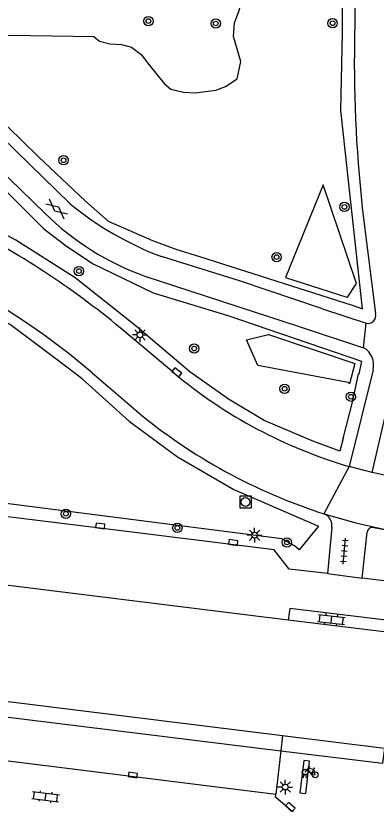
# Model space of a CAD drawing. Extents: x 131000 to 133014, y 396499 to 399001.
# Drawn here: x 132225.8 to 132256.6, y 396857.9 to 396925.3 of the extents above; entities that cross this region are included whole.
import ezdxf

# ---------------------------------------------------------------- set-up
doc = ezdxf.new("R2010")
doc.units = 0
for name, color, linetype in [('gg-bbg-hoofdgebouw', 7, 'Continuous'), ('gg-bbg-onder overbouw', 7, 'Continuous'), ('gg-bbg-pand overbouw', 7, 'Continuous'), ('gg-knt-verharding', 7, 'Continuous'), ('gg-knt-verharding nz', 7, 'Continuous'), ('gt-grn-groengrens', 7, 'Continuous'), ('gt-grn-weggrens', 7, 'Continuous'), ('gt-symb-boom', 7, 'Continuous'), ('gt-symb-fietsenrek', 7, 'Continuous'), ('gt-symb-gesloten verharding', 7, 'Continuous'), ('gt-symb-klinker verharding', 7, 'Continuous'), ('gt-symb-kolk', 7, 'Continuous'), ('gt-symb-lichtmast', 7, 'Continuous'), ('gt-symb-rioolschacht', 7, 'Continuous'), ('gt-symb-tegel verharding', 7, 'Continuous')]:
    doc.layers.add(name, color=color, linetype=linetype)

# ---------------------------------------------------------------- blocks, each defined once
blk = doc.blocks.new('gt0-KOLK')
at = {"layer": 'gt-symb-kolk'}
blk.add_lwpolyline([(0, 0), (0.375, 0), (0.375, 0.4), (-0.375, 0.4), (-0.375, 0), (0, 0)], dxfattribs=at)
blk = doc.blocks.new('gt0-BOOM')
at = {"layer": 'gt-symb-boom'}
for radius in [0.4, 0.2]:
    blk.add_circle((0, 0), radius, dxfattribs=at)
blk = doc.blocks.new('gt0-KL1')
at = {"layer": 'gt-symb-klinker verharding'}
for p, q in [((-1.15, 0.3), (1.15, 0.3)), ((-1, -0.3), (-1, 0.3)), ((-0.5, 0.3), (-0.5, 0.45)), ((0, -0.3), (0, 0.3)), ((0.5, 0.3), (0.5, 0.45)), ((1, -0.3), (1, 0.3)), ((-1.15, -0.3), (1.15, -0.3)), ((-0.5, -0.45), (-0.5, -0.3)), ((0.5, -0.45), (0.5, -0.3))]:
    blk.add_line(p, q, dxfattribs=at)
blk = doc.blocks.new('gt0-TEG1')
at = {"layer": 'gt-symb-tegel verharding'}
for p, q in [((-1.125, 0), (1.125, 0)), ((-0.9, -0.25), (-0.9, 0.25)), ((-0.45, -0.25), (-0.45, 0.25)), ((0, -0.25), (0, 0.25)), ((0.45, -0.25), (0.45, 0.25)), ((0.9, -0.25), (0.9, 0.25))]:
    blk.add_line(p, q, dxfattribs=at)
blk = doc.blocks.new('gt0-LMAST')
at = {"layer": 'gt-symb-lichtmast'}
for p, q in [((-0.182, 0.173), (-0.447, 0.438)), ((-0.005, 0.246), (-0.005, 0.621)), ((0.172, 0.173), (0.437, 0.438)), ((-0.255, -0.004), (-0.63, -0.004)), ((-0.182, -0.181), (-0.447, -0.446)), ((-0.005, -0.254), (-0.005, -0.629)), ((0.437, -0.446), (0.172, -0.181)), ((0.245, -0.004), (0.62, -0.004))]:
    blk.add_line(p, q, dxfattribs=at)
blk.add_circle((-0.005, -0.004), 0.25, dxfattribs=at)
blk = doc.blocks.new('gt0-RS')
at = {"layer": 'gt-symb-rioolschacht'}
blk.add_lwpolyline([(-0.5, -0.5), (0.5, -0.5), (0.5, 0.5), (-0.5, 0.5)], close=True, dxfattribs=at)
blk.add_circle((0, 0), 0.375, dxfattribs=at)
blk = doc.blocks.new('gt0-FREK')
at = {"layer": 'gt-symb-fietsenrek'}
for p, q in [((0.259, 0.762), (0.294, 0.823)), ((0.54, 0.335), (0.259, 0.762)), ((0.294, 0.823), (0.767, 0.714)), ((0.767, 0.714), (0.54, 0.335)), ((0.757, 0.841), (0.866, 0.816)), ((0.767, 0.714), (0.84, 0.822)), ((0.895, 0.252), (0.767, 0.714))]:
    blk.add_line(p, q, dxfattribs=at)
for points in [[(0.036, 0.476), (0.228, 0.708), (0.259, 0.762)], [(0.294, 0.823), (0.36, 0.937), (0.452, 0.935)], [(-0.124, 0), (-0.047, 0.312), (0.053, 0.312), (0.12, 0)], [(0.54, 0.335), (0.555, 0.305), (0.895, 0.252)]]:
    blk.add_lwpolyline(points, dxfattribs=at)
for centre in [(0.036, 0.476), (0.895, 0.252)]:
    blk.add_circle(centre, 0.252, dxfattribs=at)
blk = doc.blocks.new('gt0-GESVH1')
at = {"layer": 'gt-symb-gesloten verharding'}
for p, q in [((-0.992, -0.261), (0.008, 0.239)), ((0.008, -0.261), (-0.992, 0.239)), ((0.008, 0.239), (1.008, -0.261)), ((1.008, 0.239), (0.008, -0.261))]:
    blk.add_line(p, q, dxfattribs=at)

msp = doc.modelspace()

# ---------------------------------------------------------------- linework, layer by layer
at = {"layer": 'gg-bbg-hoofdgebouw'}
for p, q in [((132249.073, 396873.61), (132205.65, 396878.95)), ((132258.276, 396872.478), (132249.073, 396873.61))]:
    msp.add_line(p, q, dxfattribs=at)
at = {"layer": 'gg-bbg-onder overbouw'}
msp.add_line((132213.605, 396868.073), (132248.571, 396863.733), dxfattribs=at)
msp.add_lwpolyline([(132248.571, 396863.733), (132257.3, 396862.65), (132257.125, 396861.359)], dxfattribs=at)
at = {"layer": 'gg-bbg-pand overbouw'}
for p, q in [((132213.458, 396866.728), (132248.421, 396862.429)), ((132248.421, 396862.429), (132257.125, 396861.359))]:
    msp.add_line(p, q, dxfattribs=at)
at = {"layer": 'gg-knt-verharding'}
for p, q in [((132254.804, 396928.733), (132254.734, 396923.12)), ((132222.513, 396913.973), (132228.264, 396908.408)), ((132255.504, 396907.965), (132256.547, 396899.832)), ((132236.811, 396903.042), (132249.99, 396898.721)), ((132251.99, 396900.23), (132255.728, 396899.021)), ((132239.27, 396894.76), (132234.69, 396898.62)), ((132249.99, 396898.721), (132255.515, 396896.903)), ((132256.323, 396895.029), (132254.281, 396886.748)), ((132232.3, 396894.76), (132236.08, 396891.5)), ((132256.251, 396886.222), (132258.175, 396894.607)), ((132256.251, 396886.222), (132254.281, 396886.748)), ((132252.79, 396881.54), (132252.413, 396877.605)), ((132256.4, 396881.518), (132257.61, 396881.31)), ((132255.383, 396877.187), (132255.827, 396881.118)), ((132252.413, 396877.605), (132255.383, 396877.187)), ((132248.421, 396862.429), (132247.997, 396858.701))]:
    msp.add_line(p, q, dxfattribs=at)
for points in [[(132230.406, 396909.226), (132224.524, 396914.97), (132222.218, 396916.945)], [(132251.99, 396900.23), (132244.904, 396902.641), (132238.214, 396904.705)], [(132320.013, 396878.063), (132260.12, 396885.48), (132258.177, 396885.805), (132256.251, 396886.222)], [(132252.413, 396877.605), (132249.151, 396877.967), (132247.859, 396879.614), (132232.961, 396881.469), (132217.603, 396883.342), (132203.265, 396885.118), (132197.455, 396885.907)], [(132252.12, 396882.7), (132254.845, 396881.924), (132257.61, 396881.31)], [(132320.329, 396869.221), (132306.587, 396870.927), (132275.876, 396874.682), (132261.499, 396876.467), (132255.383, 396877.187)], [(132258.4, 396873.489), (132249.194, 396874.597), (132249.073, 396873.61)], [(132250.252, 396856.498), (132247.967, 396858.447), (132247.997, 396858.701)]]:
    msp.add_lwpolyline(points, dxfattribs=at)
for centre, radius, start, end in [((132369.836, 396921.371), 115.115, 179.12947, 186.68773), ((132248.232, 396931.009), 28.147, 230.70546, 249.15101), ((132244.728, 396925.142), 23.475, 225.46604, 250.29089), ((132187.604, 396841.555), 73.983, 50.47315, 63.02686), ((132187.865, 396842.176), 68.844, 49.80154, 61.168), ((132255.908, 396899.658), 0.662, 254.24981, 15.18779), ((132254.744, 396895.459), 1.637, 344.75509, 61.89278), ((132266.069, 396926.901), 41.847, 230.17915, 253.63943), ((132266.773, 396928.427), 48.017, 230.26706, 252.23209), ((132251.772, 396881.725), 1.035, 349.68144, 70.33884), ((132256.267, 396881.098), 0.441, 72.49956, 177.33671)]:
    msp.add_arc(centre, radius, start, end, dxfattribs=at)
at = {"layer": 'gg-knt-verharding nz'}
for p, q in [((132213.059, 396863.088), (132247.997, 396858.701)), ((132248.571, 396863.733), (132248.421, 396862.429))]:
    msp.add_line(p, q, dxfattribs=at)
msp.add_lwpolyline([(132250.398, 396861.588), (132250.061, 396858.822), (132250.559, 396858.774), (132250.896, 396861.54), (132250.398, 396861.588)], dxfattribs=at)
at = {"layer": 'gt-grn-groengrens'}
for points in [[(132222.96, 396917.775), (132223.103, 396917.686), (132226.247, 396914.671), (132227.706, 396913.245), (132231.725, 396909.453), (132233.67, 396907.735), (132237.462, 396906.082), (132239.44, 396905.336), (132241.482, 396904.72), (132254.545, 396900.539), (132255.42, 396900.247), (132253.573, 396917.2), (132253.702, 396923.845), (132253.702, 396927.832), (132245.332, 396928.845)], [(132223.735, 396923.614), (132225.213, 396923.658), (132232.425, 396923.527), (132232.926, 396923.136), (132233.804, 396922.901), (132234.807, 396922.861), (132235.643, 396922.626), (132236.479, 396921.999), (132237.147, 396921.137), (132238.443, 396919.531), (132239.028, 396919.021), (132240.115, 396918.786), (132241.118, 396918.708), (132242.873, 396918.943), (132243.709, 396919.257), (132244.712, 396919.923), (132245.005, 396921.412), (132244.378, 396923.527), (132244.461, 396924.703), (132244.838, 396925.683), (132245.256, 396927.25), (132245.381, 396928.269), (132245.332, 396928.845)], [(132223.832, 396911.399), (132228.162, 396907.087), (132230.182, 396905.536), (132232.383, 396904.092), (132237.507, 396901.621), (132243.899, 396899.664), (132255.333, 396895.757), (132255.116, 396894.657), (132255.062, 396894.675), (132254.539, 396892.257), (132253.728, 396889.157), (132253.767, 396889.143), (132253.492, 396888.071), (132251.129, 396888.955), (132246.997, 396890.687), (132243.948, 396892.51), (132240.646, 396894.855), (132235.938, 396898.842), (132230.832, 396902.884), (132225.762, 396906.113), (132219.772, 396909.324)], [(132248.836, 396902.921), (132254.07, 396901.233), (132254.127, 396901.233), (132254.915, 396902.415), (132252.044, 396910.857), (132248.836, 396902.921)], [(132231.437, 396894.257), (132229.42, 396895.797), (132225.294, 396898.86), (132217.701, 396903.225), (132210.494, 396906.232), (132203.617, 396908.286), (132197.968, 396909.185), (132196.566, 396897.977)], [(132245.507, 396897.592), (132247.391, 396898.054), (132254.773, 396895.554), (132254.312, 396893.824), (132254.196, 396893.94), (132246.468, 396895.401), (132245.507, 396897.592)], [(132231.437, 396894.257), (132235.49, 396890.607), (132236.352, 396889.984), (132239.598, 396887.563), (132244.403, 396884.775), (132251.647, 396881.639), (132250.015, 396879.622), (132249.593, 396879.952), (132248.53, 396880.557), (132214.437, 396884.922)]]:
    msp.add_lwpolyline(points, dxfattribs=at)
at = {"layer": 'gt-grn-weggrens'}
for p, q in [((132255.515, 396896.903), (132255.728, 396899.021)), ((132254.281, 396886.748), (132252.12, 396882.7))]:
    msp.add_line(p, q, dxfattribs=at)

# ---------------------------------------------------------------- block references
at = {"layer": 'gt-symb-boom'}
for p in [(132237.1, 396924.861), (132242.862, 396924.654), (132252.862, 396924.68), (132229.843, 396912.949), (132253.878, 396908.965), (132248.076, 396904.664), (132231.158, 396903.472), (132241.019, 396896.839), (132248.75, 396893.402), (132254.427, 396892.723), (132230.041, 396882.7), (132239.579, 396881.495), (132248.957, 396880.251)]:
    msp.add_blockref('gt0-BOOM', p, dxfattribs=at)
at = {"layer": 'gt-symb-fietsenrek'}
msp.add_blockref('gt0-FREK', (132250.48, 396860.124), dxfattribs=at)
at = {"layer": 'gt-symb-gesloten verharding', "rotation": -40.01095771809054}
msp.add_blockref('gt0-GESVH1', (132229.261, 396908.792), dxfattribs=at)
at = {"layer": 'gt-symb-klinker verharding'}
for p, rotation in [((132252.762, 396873.657), -6.833672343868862), ((132228.305, 396858.492), -7.068140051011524)]:
    msp.add_blockref('gt0-KL1', p, dxfattribs=dict(at, rotation=rotation))
at = {"layer": 'gt-symb-kolk'}
for p, rotation in [((132239.412, 396894.639), -37.93526324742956), ((132232.961, 396881.469), -7.120011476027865), ((132244.34, 396880.048), -7.037940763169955), ((132235.805, 396860.55), 170.97080115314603), ((132249.109, 396857.462), -40.74416110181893)]:
    msp.add_blockref('gt0-KOLK', p, dxfattribs=dict(at, rotation=rotation))
at = {"layer": 'gt-symb-lichtmast'}
for p in [(132236.386, 396898.016), (132246.193, 396880.877), (132248.813, 396859.324)]:
    msp.add_blockref('gt0-LMAST', p, dxfattribs=at)
at = {"layer": 'gt-symb-rioolschacht'}
msp.add_blockref('gt0-RS', (132245.416, 396883.711), dxfattribs=at)
at = {"layer": 'gt-symb-tegel verharding', "rotation": 84.54608111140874}
msp.add_blockref('gt0-TEG1', (132253.874, 396879.506), dxfattribs=at)

doc.saveas('drawing.dxf')
